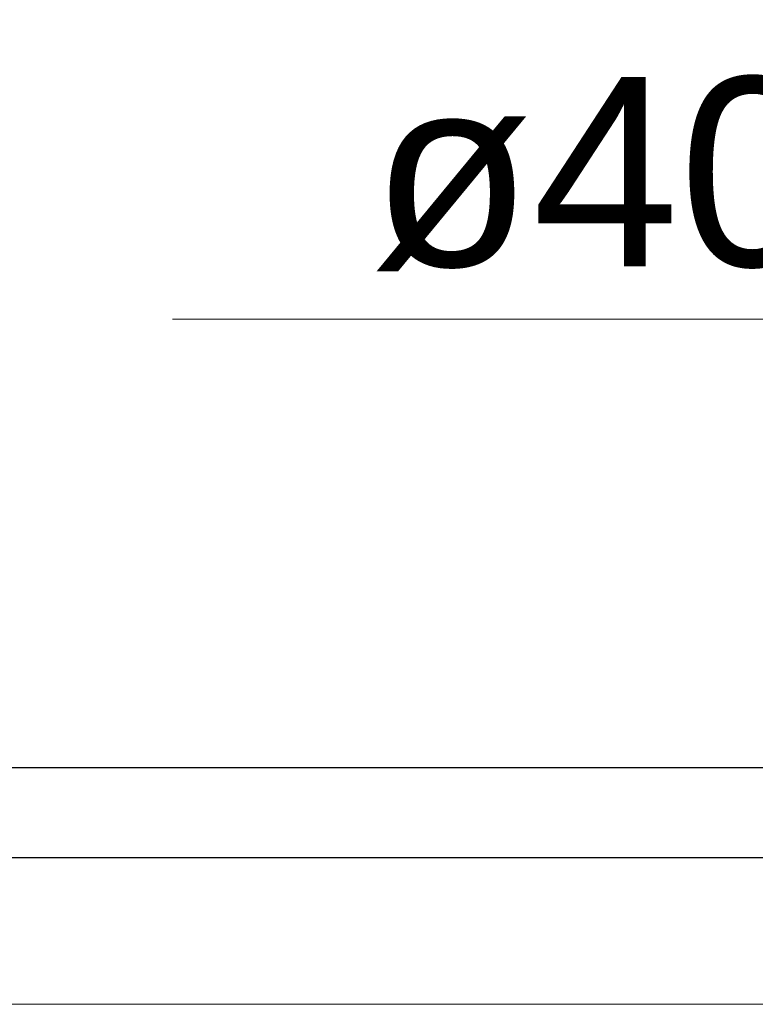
# Model space of a CAD drawing. Header units: millimetres. Extents: x 321 to 585, y -277 to 9.
# Tile 666 of 1056: x 347.884 to 348.662, y -38.933 to -37.892. Entities that reach past the tile are written whole.
import ezdxf

# ---------------------------------------------------------------- set-up
doc = ezdxf.new("R2010")
doc.units = ezdxf.units.MM
doc.header["$MEASUREMENT"] = 0
doc.linetypes.add('NULL', pattern=[0])
for name, color, linetype, lineweight in [('CV-Condutos', 1, 'Continuous', 25), ('IFC-Viga-Contorno', 66, 'Continuous', 5), ('TQ-Textos conduto', 7, 'Continuous', 9)]:
    doc.layers.add(name, color=color, linetype=linetype, lineweight=lineweight)
doc.styles.add('Arial', font='arial.ttf')

msp = doc.modelspace()

# ---------------------------------------------------------------- linework, layer by layer
at = {"layer": 'CV-Condutos'}
for p, q in [((349.277, -38.6832), (345.0983, -38.6832)), ((349.277, -38.7782), (345.0983, -38.7782))]:
    msp.add_line(p, q, dxfattribs=at)
at = {"layer": 'IFC-Viga-Contorno', "color": 7, "lineweight": 5}
for p, q in [((345.39, -38.9332), (349.7489, -38.9332)), ((347.3745, -38.9332), (351.8891, -38.9332))]:
    msp.add_line(p, q, dxfattribs=at)
at = {"layer": 'TQ-Textos conduto'}
msp.add_lwpolyline([(349.547, -38.8088), (348.947, -38.2088), (348.0456, -38.2088)], dxfattribs=at)

# ---------------------------------------------------------------- texts
at = {"layer": 'TQ-Textos conduto', "linetype": 'NULL', "insert": (348.2556, -38.1582), "char_height": 0.2, "width": 0.962805, "attachment_point": 7, "line_spacing_factor": 0.6, "style": 'Arial'}
msp.add_mtext('ø40', dxfattribs=at)

doc.saveas('drawing.dxf')
